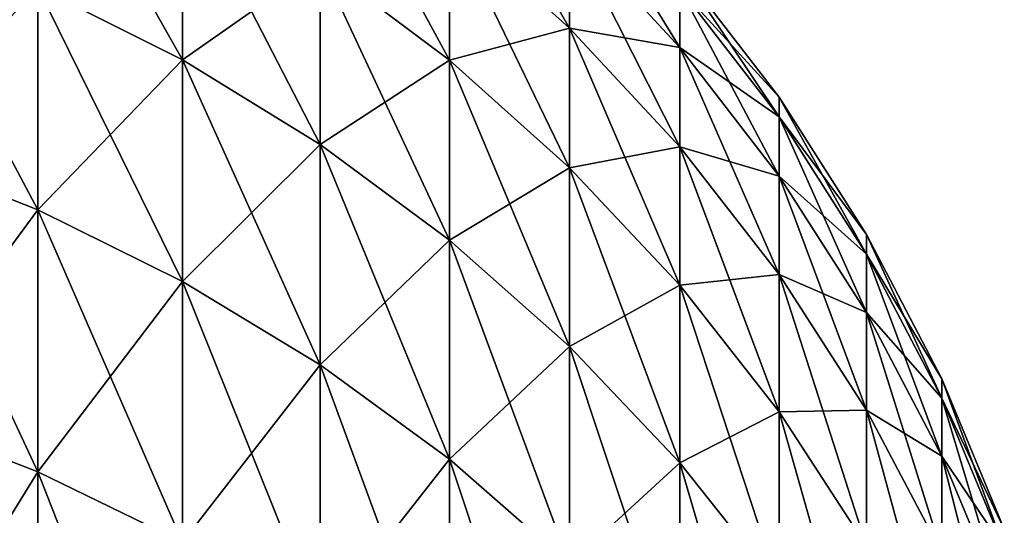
# Model space of a CAD drawing. Header units: metres. Extents: x -46 to 104, y -30 to 30.
# Tile 364 of 656: x 16.618 to 17.409, y 12.025 to 12.423. Entities that reach past the tile are written whole.
import ezdxf

# ---------------------------------------------------------------- set-up
doc = ezdxf.new("R2010")
doc.units = ezdxf.units.M
doc.layers.add('solid_26_000_502_XXX', color=7, linetype='CONTINUOUS')

msp = doc.modelspace()

# ---------------------------------------------------------------- linework, layer by layer
at = {"layer": 'solid_26_000_502_XXX'}
for points in [[(16.748753, 12.391152, -3.208292), (16.632504, 12.449593, -3.223423), (16.632504, 12.596877, -2.588724)], [(16.748753, 12.537745, -2.576572), (16.748753, 12.391152, -3.208292), (16.632504, 12.596877, -2.588724)], [(16.748753, 12.391152, 608.791687), (16.632504, 12.449593, 608.77655), (16.632504, 12.596877, 609.411255)], [(16.748753, 12.537745, 609.423401), (16.748753, 12.391152, 608.791687), (16.632504, 12.596877, 609.411255)], [(16.963278, 12.390881, -2.546391), (16.859293, 12.468905, -2.562425), (16.859293, 12.582686, -1.927597)], [(16.963278, 12.50395, -1.915535), (16.963278, 12.390881, -2.546391), (16.859293, 12.582686, -1.927597)], [(16.963278, 12.390881, 609.453613), (16.859293, 12.468905, 609.437561), (16.859293, 12.582686, 610.072388)], [(16.963278, 12.50395, 610.084473), (16.963278, 12.390881, 609.453613), (16.859293, 12.582686, 610.072388)], [(17.059919, 12.416547, -1.902145), (16.963278, 12.50395, -1.915535), (16.963278, 12.584922, -1.279761)], [(17.059919, 12.496952, -1.270816), (17.059919, 12.416547, -1.902145), (16.963278, 12.584922, -1.279761)], [(17.059919, 12.416547, 610.097839), (16.963278, 12.50395, 610.084473), (16.963278, 12.584922, 610.720215)], [(17.059919, 12.496952, 610.729187), (17.059919, 12.416547, 610.097839), (16.963278, 12.584922, 610.720215)], [(17.148478, 12.400929, -1.261051), (17.059919, 12.496952, -1.270816), (17.059919, 12.545278, -0.636225)], [(17.148478, 12.448885, -0.631336), (17.148478, 12.400929, -1.261051), (17.059919, 12.545278, -0.636225)], [(17.148478, 12.400929, 610.738953), (17.059919, 12.496952, 610.729187), (17.059919, 12.545278, 611.36377)], [(17.148478, 12.448885, 611.368652), (17.148478, 12.400929, 610.738953), (17.059919, 12.545278, 611.36377)], [(16.748753, 12.391152, 3.208292), (16.748753, 12.537745, 2.576572), (16.632504, 12.449593, 3.223423)], [(16.748753, 12.391152, 615.208313), (16.748753, 12.537745, 614.576599), (16.632504, 12.449593, 615.22345)], [(16.859293, 12.323117, -3.190676), (16.748753, 12.391152, -3.208292), (16.748753, 12.537745, -2.576572)], [(16.859293, 12.468905, -2.562425), (16.859293, 12.323117, -3.190676), (16.748753, 12.537745, -2.576572)], [(16.859293, 12.468905, 2.562425), (16.748753, 12.537745, 2.576572), (16.748753, 12.391152, 3.208292)], [(16.859293, 12.323117, 608.809326), (16.748753, 12.391152, 608.791687), (16.748753, 12.537745, 609.423401)], [(16.859293, 12.468905, 609.437561), (16.859293, 12.323117, 608.809326), (16.748753, 12.537745, 609.423401)], [(16.859293, 12.468905, 614.562439), (16.748753, 12.537745, 614.576599), (16.748753, 12.391152, 615.208313)], [(16.963278, 12.390881, 2.546391), (16.963278, 12.50395, 1.915535), (16.859293, 12.468905, 2.562425)], [(16.963278, 12.390881, 614.546387), (16.963278, 12.50395, 613.915527), (16.859293, 12.468905, 614.562439)], [(17.059919, 12.304268, -2.528591), (16.963278, 12.390881, -2.546391), (16.963278, 12.50395, -1.915535)], [(17.059919, 12.416547, -1.902145), (17.059919, 12.304268, -2.528591), (16.963278, 12.50395, -1.915535)], [(17.059919, 12.416547, 1.902145), (16.963278, 12.50395, 1.915535), (16.963278, 12.390881, 2.546391)], [(17.059919, 12.416547, 1.902145), (17.059919, 12.496952, 1.270816), (16.963278, 12.50395, 1.915535)], [(17.059919, 12.304268, 609.471436), (16.963278, 12.390881, 609.453613), (16.963278, 12.50395, 610.084473)], [(17.059919, 12.416547, 610.097839), (17.059919, 12.304268, 609.471436), (16.963278, 12.50395, 610.084473)], [(17.059919, 12.416547, 613.902161), (16.963278, 12.50395, 613.915527), (16.963278, 12.390881, 614.546387)], [(17.059919, 12.416547, 613.902161), (17.059919, 12.496952, 613.270813), (16.963278, 12.50395, 613.915527)], [(16.632504, 12.27035, -3.849847), (16.511431, 12.318052, -3.864814), (16.511431, 12.497992, -3.235954)], [(16.632504, 12.449593, -3.223423), (16.632504, 12.27035, -3.849847), (16.511431, 12.497992, -3.235954)], [(16.632504, 12.449593, 3.223423), (16.511431, 12.497992, 3.235954), (16.511431, 12.318052, 3.864814)], [(16.632504, 12.27035, 608.150146), (16.511431, 12.318052, 608.135193), (16.511431, 12.497992, 608.764038)], [(16.632504, 12.449593, 608.77655), (16.632504, 12.27035, 608.150146), (16.511431, 12.497992, 608.764038)], [(16.632504, 12.449593, 615.22345), (16.511431, 12.497992, 615.235962), (16.511431, 12.318052, 615.864807)], [(17.148478, 12.321142, -1.88753), (17.059919, 12.416547, -1.902145), (17.059919, 12.496952, -1.270816)], [(17.148478, 12.400929, -1.261051), (17.148478, 12.321142, -1.88753), (17.059919, 12.496952, -1.270816)], [(17.148478, 12.400929, 1.261051), (17.059919, 12.496952, 1.270816), (17.059919, 12.416547, 1.902145)], [(17.148478, 12.400929, 1.261051), (17.148478, 12.448885, 0.631336), (17.059919, 12.496952, 1.270816)], [(17.148478, 12.321142, 610.112488), (17.059919, 12.416547, 610.097839), (17.059919, 12.496952, 610.729187)], [(17.148478, 12.400929, 610.738953), (17.148478, 12.321142, 610.112488), (17.059919, 12.496952, 610.729187)], [(17.148478, 12.400929, 613.261047), (17.059919, 12.496952, 613.270813), (17.059919, 12.416547, 613.902161)], [(17.148478, 12.400929, 613.261047), (17.148478, 12.448885, 612.631348), (17.059919, 12.496952, 613.270813)], [(16.859293, 12.323117, 3.190676), (16.859293, 12.468905, 2.562425), (16.748753, 12.391152, 3.208292)], [(16.859293, 12.323117, 615.190674), (16.859293, 12.468905, 614.562439), (16.748753, 12.391152, 615.208313)], [(16.963278, 12.246005, -3.17071), (16.859293, 12.323117, -3.190676), (16.859293, 12.468905, -2.562425)], [(16.963278, 12.390881, -2.546391), (16.963278, 12.246005, -3.17071), (16.859293, 12.468905, -2.562425)], [(16.963278, 12.390881, 2.546391), (16.859293, 12.468905, 2.562425), (16.859293, 12.323117, 3.190676)], [(16.963278, 12.246005, 608.829285), (16.859293, 12.323117, 608.809326), (16.859293, 12.468905, 609.437561)], [(16.963278, 12.390881, 609.453613), (16.963278, 12.246005, 608.829285), (16.859293, 12.468905, 609.437561)], [(16.963278, 12.390881, 614.546387), (16.859293, 12.468905, 614.562439), (16.859293, 12.323117, 615.190674)], [(17.228277, 12.345142, -0.626075), (17.148478, 12.448885, -0.631336), (17.148478, 12.464883)], [(17.228277, 12.361008), (17.148478, 12.464883), (17.148478, 12.448885, 0.631336)], [(17.228277, 12.361008), (17.228277, 12.345142, -0.626075), (17.148478, 12.464883)], [(17.228277, 12.345142, 611.373901), (17.148478, 12.448885, 611.368652), (17.148478, 12.464883, 612)], [(17.228277, 12.361008, 612), (17.148478, 12.464883, 612), (17.148478, 12.448885, 612.631348)], [(17.228277, 12.361008, 612), (17.228277, 12.345142, 611.373901), (17.148478, 12.464883, 612)], [(16.632504, 12.27035, 3.849847), (16.632504, 12.449593, 3.223423), (16.511431, 12.318052, 3.864814)], [(16.632504, 12.27035, 615.849854), (16.632504, 12.449593, 615.22345), (16.511431, 12.318052, 615.864807)], [(16.748753, 12.212751, -3.831775), (16.632504, 12.27035, -3.849847), (16.632504, 12.449593, -3.223423)], [(16.748753, 12.391152, -3.208292), (16.748753, 12.212751, -3.831775), (16.632504, 12.449593, -3.223423)], [(16.748753, 12.391152, 3.208292), (16.632504, 12.449593, 3.223423), (16.632504, 12.27035, 3.849847)], [(16.748753, 12.212751, 608.168213), (16.632504, 12.27035, 608.150146), (16.632504, 12.449593, 608.77655)], [(16.748753, 12.391152, 608.791687), (16.748753, 12.212751, 608.168213), (16.632504, 12.449593, 608.77655)], [(16.748753, 12.391152, 615.208313), (16.632504, 12.449593, 615.22345), (16.632504, 12.27035, 615.849854)], [(17.228277, 12.297587, -1.250542), (17.148478, 12.400929, -1.261051), (17.148478, 12.448885, -0.631336)], [(17.228277, 12.345142, -0.626075), (17.228277, 12.297587, -1.250542), (17.148478, 12.448885, -0.631336)], [(17.228277, 12.345142, 0.626075), (17.148478, 12.448885, 0.631336), (17.148478, 12.400929, 1.261051)], [(17.228277, 12.345142, 0.626075), (17.228277, 12.361008), (17.148478, 12.448885, 0.631336)], [(17.228277, 12.297587, 610.749451), (17.148478, 12.400929, 610.738953), (17.148478, 12.448885, 611.368652)], [(17.228277, 12.345142, 611.373901), (17.228277, 12.297587, 610.749451), (17.148478, 12.448885, 611.368652)], [(17.228277, 12.345142, 612.626099), (17.148478, 12.448885, 612.631348), (17.148478, 12.400929, 613.261047)], [(17.228277, 12.345142, 612.626099), (17.228277, 12.361008, 612), (17.148478, 12.448885, 612.631348)], [(17.059919, 12.304268, 2.528591), (17.059919, 12.416547, 1.902145), (16.963278, 12.390881, 2.546391)], [(17.059919, 12.304268, 614.528564), (17.059919, 12.416547, 613.902161), (16.963278, 12.390881, 614.546387)], [(17.148478, 12.209726, -2.509162), (17.059919, 12.304268, -2.528591), (17.059919, 12.416547, -1.902145)], [(17.148478, 12.321142, -1.88753), (17.148478, 12.209726, -2.509162), (17.059919, 12.416547, -1.902145)], [(17.148478, 12.321142, 1.88753), (17.059919, 12.416547, 1.902145), (17.059919, 12.304268, 2.528591)], [(17.148478, 12.321142, 1.88753), (17.148478, 12.400929, 1.261051), (17.059919, 12.416547, 1.902145)], [(17.148478, 12.209726, 609.490845), (17.059919, 12.304268, 609.471436), (17.059919, 12.416547, 610.097839)], [(17.148478, 12.321142, 610.112488), (17.148478, 12.209726, 609.490845), (17.059919, 12.416547, 610.097839)], [(17.148478, 12.321142, 613.887512), (17.059919, 12.416547, 613.902161), (17.059919, 12.304268, 614.528564)], [(17.148478, 12.321142, 613.887512), (17.148478, 12.400929, 613.261047), (17.059919, 12.416547, 613.902161)], [(17.228277, 12.218465, -1.8718), (17.148478, 12.321142, -1.88753), (17.148478, 12.400929, -1.261051)], [(17.228277, 12.297587, -1.250542), (17.228277, 12.218465, -1.8718), (17.148478, 12.400929, -1.261051)], [(17.228277, 12.297587, 1.250542), (17.148478, 12.400929, 1.261051), (17.148478, 12.321142, 1.88753)], [(17.228277, 12.297587, 1.250542), (17.228277, 12.345142, 0.626075), (17.148478, 12.400929, 1.261051)], [(17.228277, 12.218465, 610.128174), (17.148478, 12.321142, 610.112488), (17.148478, 12.400929, 610.738953)], [(17.228277, 12.297587, 610.749451), (17.228277, 12.218465, 610.128174), (17.148478, 12.400929, 610.738953)], [(17.228277, 12.297587, 613.250549), (17.148478, 12.400929, 613.261047), (17.148478, 12.321142, 613.887512)], [(17.228277, 12.297587, 613.250549), (17.228277, 12.345142, 612.626099), (17.148478, 12.400929, 613.261047)], [(16.748753, 12.212751, 3.831775), (16.748753, 12.391152, 3.208292), (16.632504, 12.27035, 3.849847)], [(16.748753, 12.212751, 615.831787), (16.748753, 12.391152, 615.208313), (16.632504, 12.27035, 615.849854)], [(16.859293, 12.145695, -3.810736), (16.748753, 12.212751, -3.831775), (16.748753, 12.391152, -3.208292)], [(16.859293, 12.323117, -3.190676), (16.859293, 12.145695, -3.810736), (16.748753, 12.391152, -3.208292)], [(16.859293, 12.323117, 3.190676), (16.748753, 12.391152, 3.208292), (16.748753, 12.212751, 3.831775)], [(16.859293, 12.145695, 608.18927), (16.748753, 12.212751, 608.168213), (16.748753, 12.391152, 608.791687)], [(16.859293, 12.323117, 608.809326), (16.859293, 12.145695, 608.18927), (16.748753, 12.391152, 608.791687)], [(16.859293, 12.323117, 615.190674), (16.748753, 12.391152, 615.208313), (16.748753, 12.212751, 615.831787)], [(16.963278, 12.246005, 3.17071), (16.963278, 12.390881, 2.546391), (16.859293, 12.323117, 3.190676)], [(16.963278, 12.246005, 615.170715), (16.963278, 12.390881, 614.546387), (16.859293, 12.323117, 615.190674)], [(17.059919, 12.160404, -3.148547), (16.963278, 12.246005, -3.17071), (16.963278, 12.390881, -2.546391)], [(17.059919, 12.304268, -2.528591), (17.059919, 12.160404, -3.148547), (16.963278, 12.390881, -2.546391)], [(17.059919, 12.304268, 2.528591), (16.963278, 12.390881, 2.546391), (16.963278, 12.246005, 3.17071)], [(17.059919, 12.160404, 608.85144), (16.963278, 12.246005, 608.829285), (16.963278, 12.390881, 609.453613)], [(17.059919, 12.304268, 609.471436), (17.059919, 12.160404, 608.85144), (16.963278, 12.390881, 609.453613)], [(17.059919, 12.304268, 614.528564), (16.963278, 12.390881, 614.546387), (16.963278, 12.246005, 615.170715)], [(17.29871, 12.234843, -0.620481), (17.228277, 12.345142, -0.626075), (17.228277, 12.361008)], [(17.29871, 12.250566), (17.228277, 12.361008), (17.228277, 12.345142, 0.626075)], [(17.29871, 12.250566), (17.29871, 12.234843, -0.620481), (17.228277, 12.361008)], [(17.29871, 12.234843, 611.379517), (17.228277, 12.345142, 611.373901), (17.228277, 12.361008, 612)], [(17.29871, 12.250566, 612), (17.228277, 12.361008, 612), (17.228277, 12.345142, 612.626099)], [(17.29871, 12.250566, 612), (17.29871, 12.234843, 611.379517), (17.228277, 12.361008, 612)], [(17.29871, 12.187713, -1.239369), (17.228277, 12.297587, -1.250542), (17.228277, 12.345142, -0.626075)], [(17.29871, 12.234843, -0.620481), (17.29871, 12.187713, -1.239369), (17.228277, 12.345142, -0.626075)], [(17.29871, 12.234843, 0.620481), (17.228277, 12.345142, 0.626075), (17.228277, 12.297587, 1.250542)], [(17.29871, 12.234843, 0.620481), (17.29871, 12.250566), (17.228277, 12.345142, 0.626075)], [(17.29871, 12.187713, 610.76062), (17.228277, 12.297587, 610.749451), (17.228277, 12.345142, 611.373901)], [(17.29871, 12.234843, 611.379517), (17.29871, 12.187713, 610.76062), (17.228277, 12.345142, 611.373901)], [(17.29871, 12.234843, 612.620483), (17.228277, 12.345142, 612.626099), (17.228277, 12.297587, 613.250549)], [(17.29871, 12.234843, 612.620483), (17.29871, 12.250566, 612), (17.228277, 12.345142, 612.626099)], [(16.632504, 12.059609, -4.466389), (16.511431, 12.106493, -4.483753), (16.511431, 12.318052, -3.864814)], [(16.632504, 12.27035, -3.849847), (16.632504, 12.059609, -4.466389), (16.511431, 12.318052, -3.864814)], [(16.632504, 12.27035, 3.849847), (16.511431, 12.318052, 3.864814), (16.511431, 12.106493, 4.483753)], [(16.632504, 12.059609, 607.53363), (16.511431, 12.106493, 607.516235), (16.511431, 12.318052, 608.135193)], [(16.632504, 12.27035, 608.150146), (16.632504, 12.059609, 607.53363), (16.511431, 12.318052, 608.135193)], [(16.632504, 12.27035, 615.849854), (16.511431, 12.318052, 615.864807), (16.511431, 12.106493, 616.483765)], [(16.859293, 12.145695, 3.810736), (16.859293, 12.323117, 3.190676), (16.748753, 12.212751, 3.831775)], [(16.859293, 12.145695, 615.81073), (16.859293, 12.323117, 615.190674), (16.748753, 12.212751, 615.831787)], [(16.963278, 12.069694, -3.786891), (16.859293, 12.145695, -3.810736), (16.859293, 12.323117, -3.190676)], [(16.963278, 12.246005, -3.17071), (16.963278, 12.069694, -3.786891), (16.859293, 12.323117, -3.190676)], [(16.963278, 12.246005, 3.17071), (16.859293, 12.323117, 3.190676), (16.859293, 12.145695, 3.810736)], [(16.963278, 12.069694, 608.213135), (16.859293, 12.145695, 608.18927), (16.859293, 12.323117, 608.809326)], [(16.963278, 12.246005, 608.829285), (16.963278, 12.069694, 608.213135), (16.859293, 12.323117, 608.809326)], [(16.963278, 12.246005, 615.170715), (16.859293, 12.323117, 615.190674), (16.859293, 12.145695, 615.81073)], [(17.148478, 12.209726, 2.509162), (17.148478, 12.321142, 1.88753), (17.059919, 12.304268, 2.528591)], [(17.148478, 12.209726, 614.509155), (17.148478, 12.321142, 613.887512), (17.059919, 12.304268, 614.528564)], [(17.228277, 12.107977, -2.488253), (17.148478, 12.209726, -2.509162), (17.148478, 12.321142, -1.88753)], [(17.228277, 12.218465, -1.8718), (17.228277, 12.107977, -2.488253), (17.148478, 12.321142, -1.88753)], [(17.228277, 12.218465, 1.8718), (17.148478, 12.321142, 1.88753), (17.148478, 12.209726, 2.509162)], [(17.228277, 12.218465, 1.8718), (17.228277, 12.297587, 1.250542), (17.148478, 12.321142, 1.88753)], [(17.228277, 12.107977, 609.511719), (17.148478, 12.209726, 609.490845), (17.148478, 12.321142, 610.112488)], [(17.228277, 12.218465, 610.128174), (17.228277, 12.107977, 609.511719), (17.148478, 12.321142, 610.112488)], [(17.228277, 12.218465, 613.871826), (17.148478, 12.321142, 613.887512), (17.148478, 12.209726, 614.509155)], [(17.228277, 12.218465, 613.871826), (17.228277, 12.297587, 613.250549), (17.148478, 12.321142, 613.887512)], [(17.059919, 12.160404, 3.148547), (17.059919, 12.304268, 2.528591), (16.963278, 12.246005, 3.17071)], [(17.059919, 12.160404, 615.14856), (17.059919, 12.304268, 614.528564), (16.963278, 12.246005, 615.170715)], [(17.148478, 12.066968, -3.124355), (17.059919, 12.160404, -3.148547), (17.059919, 12.304268, -2.528591)], [(17.148478, 12.209726, -2.509162), (17.148478, 12.066968, -3.124355), (17.059919, 12.304268, -2.528591)], [(17.148478, 12.209726, 2.509162), (17.059919, 12.304268, 2.528591), (17.059919, 12.160404, 3.148547)], [(17.148478, 12.066968, 608.875671), (17.059919, 12.160404, 608.85144), (17.059919, 12.304268, 609.471436)], [(17.148478, 12.209726, 609.490845), (17.148478, 12.066968, 608.875671), (17.059919, 12.304268, 609.471436)], [(17.148478, 12.209726, 614.509155), (17.059919, 12.304268, 614.528564), (17.059919, 12.160404, 615.14856)], [(17.29871, 12.109297, -1.855076), (17.228277, 12.218465, -1.8718), (17.228277, 12.297587, -1.250542)], [(17.29871, 12.187713, -1.239369), (17.29871, 12.109297, -1.855076), (17.228277, 12.297587, -1.250542)], [(17.29871, 12.187713, 1.239369), (17.228277, 12.297587, 1.250542), (17.228277, 12.218465, 1.8718)], [(17.29871, 12.187713, 1.239369), (17.29871, 12.234843, 0.620481), (17.228277, 12.297587, 1.250542)], [(17.29871, 12.109297, 610.144897), (17.228277, 12.218465, 610.128174), (17.228277, 12.297587, 610.749451)], [(17.29871, 12.187713, 610.76062), (17.29871, 12.109297, 610.144897), (17.228277, 12.297587, 610.749451)], [(17.29871, 12.187713, 613.23938), (17.228277, 12.297587, 613.250549), (17.228277, 12.218465, 613.871826)], [(17.29871, 12.187713, 613.23938), (17.29871, 12.234843, 612.620483), (17.228277, 12.297587, 613.250549)], [(16.632504, 12.059609, 4.466389), (16.632504, 12.27035, 3.849847), (16.511431, 12.106493, 4.483753)], [(16.632504, 12.059609, 616.46637), (16.632504, 12.27035, 615.849854), (16.511431, 12.106493, 616.483765)], [(16.748753, 12.003, -4.445423), (16.632504, 12.059609, -4.466389), (16.632504, 12.27035, -3.849847)], [(16.748753, 12.212751, -3.831775), (16.748753, 12.003, -4.445423), (16.632504, 12.27035, -3.849847)], [(16.748753, 12.212751, 3.831775), (16.632504, 12.27035, 3.849847), (16.632504, 12.059609, 4.466389)], [(16.748753, 12.003, 607.554565), (16.632504, 12.059609, 607.53363), (16.632504, 12.27035, 608.150146)], [(16.748753, 12.212751, 608.168213), (16.748753, 12.003, 607.554565), (16.632504, 12.27035, 608.150146)], [(16.748753, 12.212751, 615.831787), (16.632504, 12.27035, 615.849854), (16.632504, 12.059609, 616.46637)], [(16.963278, 12.069694, 3.786891), (16.963278, 12.246005, 3.17071), (16.859293, 12.145695, 3.810736)], [(16.963278, 12.069694, 615.786865), (16.963278, 12.246005, 615.170715), (16.859293, 12.145695, 615.81073)], [(17.059919, 11.985325, -3.76042), (16.963278, 12.069694, -3.786891), (16.963278, 12.246005, -3.17071)], [(17.059919, 12.160404, -3.148547), (17.059919, 11.985325, -3.76042), (16.963278, 12.246005, -3.17071)], [(17.059919, 12.160404, 3.148547), (16.963278, 12.246005, 3.17071), (16.963278, 12.069694, 3.786891)], [(17.059919, 11.985325, 608.239563), (16.963278, 12.069694, 608.213135), (16.963278, 12.246005, 608.829285)], [(17.059919, 12.160404, 608.85144), (17.059919, 11.985325, 608.239563), (16.963278, 12.246005, 608.829285)], [(17.059919, 12.160404, 615.14856), (16.963278, 12.246005, 615.170715), (16.963278, 12.069694, 615.786865)], [(17.35924, 12.118828, -0.614597), (17.29871, 12.234843, -0.620481), (17.29871, 12.250566)], [(17.35924, 12.134402), (17.29871, 12.250566), (17.29871, 12.234843, 0.620481)], [(17.35924, 12.134402), (17.35924, 12.118828, -0.614597), (17.29871, 12.250566)], [(17.35924, 12.118828, 611.385376), (17.29871, 12.234843, 611.379517), (17.29871, 12.250566, 612)], [(17.35924, 12.134402, 612), (17.29871, 12.250566, 612), (17.29871, 12.234843, 612.620483)], [(17.35924, 12.134402, 612), (17.35924, 12.118828, 611.385376), (17.29871, 12.250566, 612)], [(17.35924, 12.072145, -1.227617), (17.29871, 12.187713, -1.239369), (17.29871, 12.234843, -0.620481)], [(17.35924, 12.118828, -0.614597), (17.35924, 12.072145, -1.227617), (17.29871, 12.234843, -0.620481)], [(17.35924, 12.118828, 0.614597), (17.29871, 12.234843, 0.620481), (17.29871, 12.187713, 1.239369)], [(17.35924, 12.118828, 0.614597), (17.35924, 12.134402), (17.29871, 12.234843, 0.620481)], [(17.35924, 12.072145, 610.7724), (17.29871, 12.187713, 610.76062), (17.29871, 12.234843, 611.379517)], [(17.35924, 12.118828, 611.385376), (17.35924, 12.072145, 610.7724), (17.29871, 12.234843, 611.379517)], [(17.35924, 12.118828, 612.614624), (17.29871, 12.234843, 612.620483), (17.29871, 12.187713, 613.23938)], [(17.35924, 12.118828, 612.614624), (17.35924, 12.134402, 612), (17.29871, 12.234843, 612.620483)], [(17.228277, 12.107977, 2.488253), (17.228277, 12.218465, 1.8718), (17.148478, 12.209726, 2.509162)], [(17.228277, 12.107977, 614.488281), (17.228277, 12.218465, 613.871826), (17.148478, 12.209726, 614.509155)], [(17.29871, 11.999797, -2.466021), (17.228277, 12.107977, -2.488253), (17.228277, 12.218465, -1.8718)], [(17.29871, 12.109297, -1.855076), (17.29871, 11.999797, -2.466021), (17.228277, 12.218465, -1.8718)], [(17.29871, 12.109297, 1.855076), (17.228277, 12.218465, 1.8718), (17.228277, 12.107977, 2.488253)], [(17.29871, 12.109297, 1.855076), (17.29871, 12.187713, 1.239369), (17.228277, 12.218465, 1.8718)], [(17.29871, 11.999797, 609.533997), (17.228277, 12.107977, 609.511719), (17.228277, 12.218465, 610.128174)], [(17.29871, 12.109297, 610.144897), (17.29871, 11.999797, 609.533997), (17.228277, 12.218465, 610.128174)], [(17.29871, 12.109297, 613.855103), (17.228277, 12.218465, 613.871826), (17.228277, 12.107977, 614.488281)], [(17.29871, 12.109297, 613.855103), (17.29871, 12.187713, 613.23938), (17.228277, 12.218465, 613.871826)], [(16.748753, 12.003, 4.445423), (16.748753, 12.212751, 3.831775), (16.632504, 12.059609, 4.466389)], [(16.748753, 12.003, 616.445435), (16.748753, 12.212751, 615.831787), (16.632504, 12.059609, 616.46637)], [(16.859293, 11.937096, -4.421015), (16.748753, 12.003, -4.445423), (16.748753, 12.212751, -3.831775)], [(16.859293, 12.145695, -3.810736), (16.859293, 11.937096, -4.421015), (16.748753, 12.212751, -3.831775)], [(16.859293, 12.145695, 3.810736), (16.748753, 12.212751, 3.831775), (16.748753, 12.003, 4.445423)], [(16.859293, 11.937096, 607.578979), (16.748753, 12.003, 607.554565), (16.748753, 12.212751, 608.168213)], [(16.859293, 12.145695, 608.18927), (16.859293, 11.937096, 607.578979), (16.748753, 12.212751, 608.168213)], [(16.859293, 12.145695, 615.81073), (16.748753, 12.212751, 615.831787), (16.748753, 12.003, 616.445435)], [(17.148478, 12.066968, 3.124355), (17.148478, 12.209726, 2.509162), (17.059919, 12.160404, 3.148547)], [(17.148478, 12.066968, 615.124329), (17.148478, 12.209726, 614.509155), (17.059919, 12.160404, 615.14856)], [(17.228277, 11.966409, -3.098318), (17.148478, 12.066968, -3.124355), (17.148478, 12.209726, -2.509162)], [(17.228277, 12.107977, -2.488253), (17.228277, 11.966409, -3.098318), (17.148478, 12.209726, -2.509162)], [(17.228277, 12.107977, 2.488253), (17.148478, 12.209726, 2.509162), (17.148478, 12.066968, 3.124355)], [(17.228277, 11.966409, 608.901672), (17.148478, 12.066968, 608.875671), (17.148478, 12.209726, 609.490845)], [(17.228277, 12.107977, 609.511719), (17.228277, 11.966409, 608.901672), (17.148478, 12.209726, 609.490845)], [(17.228277, 12.107977, 614.488281), (17.148478, 12.209726, 614.509155), (17.148478, 12.066968, 615.124329)], [(17.35924, 11.994472, -1.837486), (17.29871, 12.109297, -1.855076), (17.29871, 12.187713, -1.239369)], [(17.35924, 12.072145, -1.227617), (17.35924, 11.994472, -1.837486), (17.29871, 12.187713, -1.239369)], [(17.35924, 12.072145, 1.227617), (17.29871, 12.187713, 1.239369), (17.29871, 12.109297, 1.855076)], [(17.35924, 12.072145, 1.227617), (17.35924, 12.118828, 0.614597), (17.29871, 12.187713, 1.239369)], [(17.35924, 11.994472, 610.162537), (17.29871, 12.109297, 610.144897), (17.29871, 12.187713, 610.76062)], [(17.35924, 12.072145, 610.7724), (17.35924, 11.994472, 610.162537), (17.29871, 12.187713, 610.76062)], [(17.35924, 12.072145, 613.2276), (17.29871, 12.187713, 613.23938), (17.29871, 12.109297, 613.855103)], [(17.35924, 12.072145, 613.2276), (17.35924, 12.118828, 612.614624), (17.29871, 12.187713, 613.23938)], [(17.059919, 11.985325, 3.76042), (17.059919, 12.160404, 3.148547), (16.963278, 12.069694, 3.786891)], [(17.059919, 11.985325, 615.760437), (17.059919, 12.160404, 615.14856), (16.963278, 12.069694, 615.786865)], [(17.148478, 11.893234, -3.731526), (17.059919, 11.985325, -3.76042), (17.059919, 12.160404, -3.148547)], [(17.148478, 12.066968, -3.124355), (17.148478, 11.893234, -3.731526), (17.059919, 12.160404, -3.148547)], [(17.148478, 12.066968, 3.124355), (17.059919, 12.160404, 3.148547), (17.059919, 11.985325, 3.76042)], [(17.148478, 11.893234, 608.268494), (17.059919, 11.985325, 608.239563), (17.059919, 12.160404, 608.85144)], [(17.148478, 12.066968, 608.875671), (17.148478, 11.893234, 608.268494), (17.059919, 12.160404, 608.85144)], [(17.148478, 12.066968, 615.124329), (17.059919, 12.160404, 615.14856), (17.059919, 11.985325, 615.760437)], [(16.859293, 11.937096, 4.421015), (16.859293, 12.145695, 3.810736), (16.748753, 12.003, 4.445423)], [(16.859293, 11.937096, 616.421021), (16.859293, 12.145695, 615.81073), (16.748753, 12.003, 616.445435)], [(16.963278, 11.862399, -4.39335), (16.859293, 11.937096, -4.421015), (16.859293, 12.145695, -3.810736)], [(16.963278, 12.069694, -3.786891), (16.963278, 11.862399, -4.39335), (16.859293, 12.145695, -3.810736)], [(16.963278, 12.069694, 3.786891), (16.859293, 12.145695, 3.810736), (16.859293, 11.937096, 4.421015)], [(16.963278, 11.862399, 607.606628), (16.859293, 11.937096, 607.578979), (16.859293, 12.145695, 608.18927)], [(16.963278, 12.069694, 608.213135), (16.963278, 11.862399, 607.606628), (16.859293, 12.145695, 608.18927)], [(16.963278, 12.069694, 615.786865), (16.859293, 12.145695, 615.81073), (16.859293, 11.937096, 616.421021)], [(17.409405, 11.99798, -0.608469), (17.35924, 12.118828, -0.614597), (17.35924, 12.134402)], [(17.409405, 12.013399), (17.35924, 12.134402), (17.35924, 12.118828, 0.614597)], [(17.409405, 12.013399), (17.409405, 11.99798, -0.608469), (17.35924, 12.134402)], [(17.409405, 11.99798, 611.391541), (17.35924, 12.118828, 611.385376), (17.35924, 12.134402, 612)], [(17.409405, 12.013399, 612), (17.35924, 12.134402, 612), (17.35924, 12.118828, 612.614624)], [(17.409405, 12.013399, 612), (17.409405, 11.99798, 611.391541), (17.35924, 12.134402, 612)], [(17.409405, 11.951762, -1.215375), (17.35924, 12.072145, -1.227617), (17.35924, 12.118828, -0.614597)], [(17.409405, 11.99798, -0.608469), (17.409405, 11.951762, -1.215375), (17.35924, 12.118828, -0.614597)], [(17.409405, 11.99798, 0.608469), (17.35924, 12.118828, 0.614597), (17.35924, 12.072145, 1.227617)], [(17.409405, 11.99798, 0.608469), (17.409405, 12.013399), (17.35924, 12.118828, 0.614597)], [(17.409405, 11.951762, 610.784607), (17.35924, 12.072145, 610.7724), (17.35924, 12.118828, 611.385376)], [(17.409405, 11.99798, 611.391541), (17.409405, 11.951762, 610.784607), (17.35924, 12.118828, 611.385376)], [(17.409405, 11.99798, 612.608459), (17.35924, 12.118828, 612.614624), (17.35924, 12.072145, 613.2276)], [(17.409405, 11.99798, 612.608459), (17.409405, 12.013399, 612), (17.35924, 12.118828, 612.614624)], [(16.632504, 11.817912, -5.071465), (16.511431, 11.863855, -5.091181), (16.511431, 12.106493, -4.483753)], [(16.632504, 12.059609, -4.466389), (16.632504, 11.817912, -5.071465), (16.511431, 12.106493, -4.483753)], [(16.632504, 12.059609, 4.466389), (16.511431, 12.106493, 4.483753), (16.511431, 11.863855, 5.091181)], [(16.632504, 11.817912, 606.928528), (16.511431, 11.863855, 606.908813), (16.511431, 12.106493, 607.516235)], [(16.632504, 12.059609, 607.53363), (16.632504, 11.817912, 606.928528), (16.511431, 12.106493, 607.516235)], [(16.632504, 12.059609, 616.46637), (16.511431, 12.106493, 616.483765), (16.511431, 11.863855, 617.091187)], [(17.228277, 11.966409, 3.098318), (17.228277, 12.107977, 2.488253), (17.148478, 12.066968, 3.124355)], [(17.228277, 11.966409, 615.098328), (17.228277, 12.107977, 614.488281), (17.148478, 12.066968, 615.124329)], [(17.29871, 11.999797, 2.466021), (17.29871, 12.109297, 1.855076), (17.228277, 12.107977, 2.488253)], [(17.29871, 11.999797, 614.466003), (17.29871, 12.109297, 613.855103), (17.228277, 12.107977, 614.488281)], [(17.29871, 11.859493, -3.070636), (17.228277, 11.966409, -3.098318), (17.228277, 12.107977, -2.488253)], [(17.29871, 11.999797, -2.466021), (17.29871, 11.859493, -3.070636), (17.228277, 12.107977, -2.488253)], [(17.29871, 11.999797, 2.466021), (17.228277, 12.107977, 2.488253), (17.228277, 11.966409, 3.098318)], [(17.29871, 11.859493, 608.929382), (17.228277, 11.966409, 608.901672), (17.228277, 12.107977, 609.511719)], [(17.29871, 11.999797, 609.533997), (17.29871, 11.859493, 608.929382), (17.228277, 12.107977, 609.511719)], [(17.29871, 11.999797, 614.466003), (17.228277, 12.107977, 614.488281), (17.228277, 11.966409, 615.098328)], [(17.35924, 11.88601, -2.442637), (17.29871, 11.999797, -2.466021), (17.29871, 12.109297, -1.855076)], [(17.35924, 11.994472, -1.837486), (17.35924, 11.88601, -2.442637), (17.29871, 12.109297, -1.855076)], [(17.35924, 11.994472, 1.837486), (17.29871, 12.109297, 1.855076), (17.29871, 11.999797, 2.466021)], [(17.35924, 11.994472, 1.837486), (17.35924, 12.072145, 1.227617), (17.29871, 12.109297, 1.855076)], [(17.35924, 11.88601, 609.557373), (17.29871, 11.999797, 609.533997), (17.29871, 12.109297, 610.144897)], [(17.35924, 11.994472, 610.162537), (17.35924, 11.88601, 609.557373), (17.29871, 12.109297, 610.144897)], [(17.35924, 11.994472, 613.837463), (17.29871, 12.109297, 613.855103), (17.29871, 11.999797, 614.466003)], [(17.35924, 11.994472, 613.837463), (17.35924, 12.072145, 613.2276), (17.29871, 12.109297, 613.855103)], [(17.409405, 11.874865, -1.819162), (17.35924, 11.994472, -1.837486), (17.35924, 12.072145, -1.227617)], [(17.409405, 11.951762, -1.215375), (17.409405, 11.874865, -1.819162), (17.35924, 12.072145, -1.227617)], [(17.409405, 11.951762, 1.215375), (17.35924, 12.072145, 1.227617), (17.35924, 11.994472, 1.837486)], [(17.409405, 11.951762, 1.215375), (17.409405, 11.99798, 0.608469), (17.35924, 12.072145, 1.227617)], [(17.409405, 11.874865, 610.180847), (17.35924, 11.994472, 610.162537), (17.35924, 12.072145, 610.7724)], [(17.409405, 11.951762, 610.784607), (17.409405, 11.874865, 610.180847), (17.35924, 12.072145, 610.7724)], [(17.409405, 11.951762, 613.215393), (17.35924, 12.072145, 613.2276), (17.35924, 11.994472, 613.837463)], [(17.409405, 11.951762, 613.215393), (17.409405, 11.99798, 612.608459), (17.35924, 12.072145, 613.2276)], [(16.963278, 11.862399, 4.39335), (16.963278, 12.069694, 3.786891), (16.859293, 11.937096, 4.421015)], [(16.963278, 11.862399, 616.393372), (16.963278, 12.069694, 615.786865), (16.859293, 11.937096, 616.421021)], [(17.059919, 11.77948, -4.36264), (16.963278, 11.862399, -4.39335), (16.963278, 12.069694, -3.786891)], [(17.059919, 11.985325, -3.76042), (17.059919, 11.77948, -4.36264), (16.963278, 12.069694, -3.786891)], [(17.059919, 11.985325, 3.76042), (16.963278, 12.069694, 3.786891), (16.963278, 11.862399, 4.39335)], [(17.059919, 11.77948, 607.63739), (16.963278, 11.862399, 607.606628), (16.963278, 12.069694, 608.213135)], [(17.059919, 11.985325, 608.239563), (17.059919, 11.77948, 607.63739), (16.963278, 12.069694, 608.213135)], [(17.059919, 11.985325, 615.760437), (16.963278, 12.069694, 615.786865), (16.963278, 11.862399, 616.393372)], [(17.148478, 11.893234, 3.731526), (17.148478, 12.066968, 3.124355), (17.059919, 11.985325, 3.76042)], [(17.148478, 11.893234, 615.731506), (17.148478, 12.066968, 615.124329), (17.059919, 11.985325, 615.760437)], [(17.228277, 11.794123, -3.70043), (17.148478, 11.893234, -3.731526), (17.148478, 12.066968, -3.124355)], [(17.228277, 11.966409, -3.098318), (17.228277, 11.794123, -3.70043), (17.148478, 12.066968, -3.124355)], [(17.228277, 11.966409, 3.098318), (17.148478, 12.066968, 3.124355), (17.148478, 11.893234, 3.731526)], [(17.228277, 11.794123, 608.299561), (17.148478, 11.893234, 608.268494), (17.148478, 12.066968, 608.875671)], [(17.228277, 11.966409, 608.901672), (17.228277, 11.794123, 608.299561), (17.148478, 12.066968, 608.875671)], [(17.228277, 11.966409, 615.098328), (17.148478, 12.066968, 615.124329), (17.148478, 11.893234, 615.731506)], [(16.632504, 11.817912, 5.071465), (16.632504, 12.059609, 4.466389), (16.511431, 11.863855, 5.091181)], [(16.632504, 11.817912, 617.071472), (16.632504, 12.059609, 616.46637), (16.511431, 11.863855, 617.091187)], [(16.748753, 11.762437, -5.047659), (16.632504, 11.817912, -5.071465), (16.632504, 12.059609, -4.466389)], [(16.748753, 12.003, -4.445423), (16.748753, 11.762437, -5.047659), (16.632504, 12.059609, -4.466389)], [(16.748753, 12.003, 4.445423), (16.632504, 12.059609, 4.466389), (16.632504, 11.817912, 5.071465)], [(16.748753, 11.762437, 606.952332), (16.632504, 11.817912, 606.928528), (16.632504, 12.059609, 607.53363)], [(16.748753, 12.003, 607.554565), (16.748753, 11.762437, 606.952332), (16.632504, 12.059609, 607.53363)], [(16.748753, 12.003, 616.445435), (16.632504, 12.059609, 616.46637), (16.632504, 11.817912, 617.071472)]]:
    msp.add_3dface(points, dxfattribs=at)

doc.saveas('drawing.dxf')
